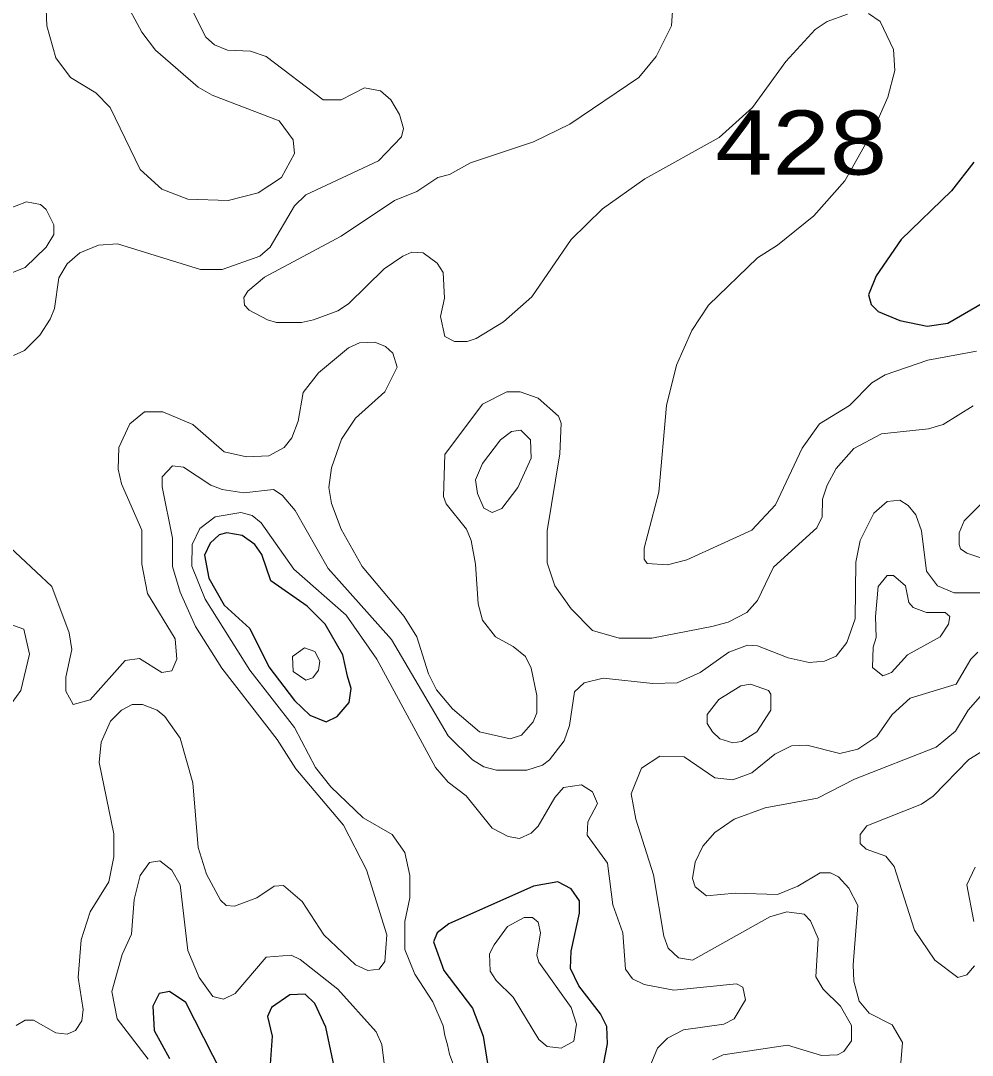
# Model space of a CAD drawing. Extents: x 577 to 602.9, y 7483.8 to 7511.6.
# Drawn here: x 592.359 to 593.545, y 7504.685 to 7505.975 of the extents above; entities that cross this region are included whole.
import ezdxf
from ezdxf.enums import TextEntityAlignment as Align

# ---------------------------------------------------------------- set-up
doc = ezdxf.new("R2010")
doc.units = 0
doc.header["$LTSCALE"] = 0.032
doc.layers.add('1', color=7, linetype='Continuous', lineweight=25)
doc.layers.add('2', color=7, linetype='Continuous', lineweight=13)
doc.layers.add('61', color=7, linetype='Continuous')

msp = doc.modelspace()

# ---------------------------------------------------------------- linework, layer by layer
at = {"layer": '1'}
for points in [[(593.5471, 7505.7982), (593.5192, 7505.7624), (593.4564, 7505.702), (593.4254, 7505.6567), (593.4159, 7505.6328), (593.419, 7505.6209)], [(593.419, 7505.6209), (593.4278, 7505.6121), (593.4548, 7505.601), (593.489, 7505.5938), (593.5145, 7505.5978), (593.637, 7505.6688)], [(593.0819, 7504.6539), (593.0906, 7504.6993), (593.0898, 7504.7207), (593.0819, 7504.7366), (593.0549, 7504.7716), (593.0445, 7504.7931), (593.0453, 7504.8146), (593.0557, 7504.8623), (593.0557, 7504.8774), (593.0453, 7504.8925), (593.0286, 7504.9012), (592.9984, 7504.8957)], [(592.9984, 7504.8957), (592.8926, 7504.8488), (592.8783, 7504.8376), (592.8736, 7504.8265), (592.8863, 7504.7907), (592.9221, 7504.7438), (592.9356, 7504.7088), (592.9507, 7504.6118)], [(592.6096, 7504.6627), (592.565, 7504.7509), (592.5444, 7504.7645), (592.5316, 7504.7621), (592.5237, 7504.7462), (592.5253, 7504.716), (592.5444, 7504.681)], [(592.7543, 7504.6492), (592.7392, 7504.7199), (592.7257, 7504.7494), (592.7137, 7504.7613), (592.6946, 7504.7605), (592.6716, 7504.7446), (592.6668, 7504.7335), (592.6724, 7504.7088), (592.67, 7504.6738)]]:
    msp.add_lwpolyline(points, dxfattribs=at)
msp.add_lwpolyline([(592.7665, 7505.1575), (592.7606, 7505.1843), (592.7384, 7505.2225), (592.7161, 7505.2448), (592.6708, 7505.2766), (592.6597, 7505.3092), (592.6509, 7505.3219), (592.635, 7505.333), (592.6159, 7505.3362), (592.6064, 7505.3338), (592.5952, 7505.3235), (592.5881, 7505.3084), (592.5937, 7505.2797), (592.6127, 7505.2463), (592.6445, 7505.2169), (592.6684, 7505.1692), (592.7002, 7505.1271), (592.7193, 7505.1088), (592.74, 7505.1008), (592.7535, 7505.1072), (592.7686, 7505.1247), (592.771, 7505.1422)], close=True, dxfattribs=at)
at = {"layer": '2'}
for points in [[(592.4871, 7506.0034), (592.5102, 7505.9604), (592.5269, 7505.9381), (592.5801, 7505.892), (592.5976, 7505.8817), (592.6811, 7505.8499), (592.6986, 7505.826), (592.7002, 7505.8093), (592.6843, 7505.7791), (592.6549, 7505.76), (592.6175, 7505.7505), (592.5674, 7505.7521), (592.5348, 7505.7648), (592.5078, 7505.7894), (592.4704, 7505.8666), (592.4529, 7505.8849), (592.4211, 7505.904), (592.4028, 7505.9286), (592.3917, 7505.9684), (592.3885, 7506.0527)], [(592.5666, 7506.0002), (592.5897, 7505.9541), (592.6008, 7505.9445), (592.6167, 7505.9381), (592.6453, 7505.9366), (592.6652, 7505.9302), (592.736, 7505.8761), (592.7583, 7505.8761), (592.7877, 7505.8912), (592.8076, 7505.8873), (592.8203, 7505.8761), (592.8314, 7505.8578), (592.8362, 7505.8403), (592.8338, 7505.83), (592.8052, 7505.7998), (592.7145, 7505.7576), (592.7002, 7505.7441), (592.67, 7505.6924), (592.6573, 7505.6813), (592.6104, 7505.6646), (592.5833, 7505.6646), (592.4799, 7505.6964), (592.4561, 7505.6948), (592.433, 7505.6853), (592.4171, 7505.6718), (592.4068, 7505.6543), (592.4012, 7505.6161), (592.3957, 7505.6026), (592.3829, 7505.5827), (592.3639, 7505.5636)], [(593.3896, 7505.9827), (593.3642, 7505.9739), (593.3491, 7505.9636), (593.3125, 7505.9238), (593.2711, 7505.8666), (593.2298, 7505.8292), (593.1368, 7505.7775), (593.0843, 7505.7401), (593.0453, 7505.702), (592.996, 7505.6304), (592.961, 7505.5994), (592.9268, 7505.5787), (592.9157, 7505.5748), (592.8998, 7505.5748), (592.8879, 7505.5811), (592.8823, 7505.6058), (592.8871, 7505.6288), (592.8855, 7505.6606), (592.8783, 7505.6726), (592.8608, 7505.6853), (592.8465, 7505.6861), (592.8354, 7505.6813), (592.8123, 7505.6654), (592.7678, 7505.6217), (592.7543, 7505.6129), (592.7241, 7505.6018), (592.709, 7505.5986), (592.6779, 7505.5986), (592.6668, 7505.6018), (592.6438, 7505.6137), (592.6382, 7505.6201), (592.6374, 7505.6296), (592.6422, 7505.6376), (592.6628, 7505.6551), (592.7583, 7505.706), (592.8251, 7505.7505), (592.8529, 7505.7616), (592.8791, 7505.7791), (592.8934, 7505.7831), (592.9197, 7505.7974), (592.9984, 7505.8236), (593.0437, 7505.8459), (593.1296, 7505.904), (593.1511, 7505.9302), (593.1702, 7505.9684), (593.1718, 7505.993)], [(593.5503, 7505.5628), (593.4898, 7505.5517), (593.4365, 7505.5334), (593.4198, 7505.5231), (593.392, 7505.4952), (593.3546, 7505.4722), (593.3332, 7505.442), (593.2998, 7505.3712), (593.2704, 7505.3394), (593.1892, 7505.3028), (593.1654, 7505.2964), (593.1399, 7505.298), (593.136, 7505.3036), (593.136, 7505.3171), (593.1543, 7505.3871), (593.1638, 7505.4952), (593.1765, 7505.5453), (593.1956, 7505.5883), (593.2163, 7505.6201), (593.2774, 7505.6792), (593.3022, 7505.6947), (593.3476, 7505.7315), (593.3864, 7505.7751), (593.4214, 7505.838), (593.4397, 7505.8793), (593.4485, 7505.9127), (593.4469, 7505.9389), (593.4302, 7505.9739), (593.4159, 7505.9835)], [(592.3098, 7505.6455), (592.3646, 7505.667), (592.3909, 7505.6924), (592.4004, 7505.7083), (592.4004, 7505.7203), (592.3909, 7505.7394), (592.3837, 7505.7457), (592.3662, 7505.7489), (592.3273, 7505.7338)], [(592.3392, 7505.3243), (592.398, 7505.2694), (592.4195, 7505.2114), (592.4227, 7505.1907), (592.4155, 7505.1565), (592.4155, 7505.139), (592.4243, 7505.1223), (592.4458, 7505.1279), (592.4895, 7505.1772), (592.507, 7505.1795), (592.5348, 7505.1621), (592.5475, 7505.1644), (592.5539, 7505.1788), (592.5515, 7505.2042), (592.5173, 7505.2607), (592.5102, 7505.2972), (592.5102, 7505.3394), (592.4847, 7505.3974), (592.4807, 7505.4157), (592.4815, 7505.4428), (592.4951, 7505.4722), (592.5133, 7505.4873), (592.5364, 7505.4873), (592.5738, 7505.4714), (592.6127, 7505.4372), (592.6406, 7505.4308), (592.6684, 7505.4324), (592.6875, 7505.4428), (592.697, 7505.4547), (592.705, 7505.4754), (592.7113, 7505.5111), (592.7304, 7505.5358), (592.7678, 7505.5668), (592.7813, 7505.5732), (592.8004, 7505.574), (592.8139, 7505.5684), (592.8227, 7505.5604), (592.8282, 7505.5429), (592.8131, 7505.5119), (592.7765, 7505.4793), (592.7591, 7505.4531), (592.7463, 7505.4173), (592.7432, 7505.3927), (592.7463, 7505.3728), (592.7583, 7505.341), (592.7845, 7505.2941), (592.837, 7505.232), (592.8529, 7505.2066), (592.8672, 7505.1605), (592.8775, 7505.1406), (592.8974, 7505.1167), (592.9308, 7505.0881), (592.969, 7505.0794), (592.9833, 7505.0841), (592.9976, 7505.1008), (593.0024, 7505.112), (593.0024, 7505.1334), (592.9952, 7505.1676), (592.9881, 7505.1819), (592.973, 7505.1947), (592.9507, 7505.2066), (592.9348, 7505.2273), (592.9292, 7505.2479), (592.926, 7505.2972), (592.9205, 7505.3267), (592.9149, 7505.341), (592.8892, 7505.3724), (592.886, 7505.3816), (592.8879, 7505.434)], [(592.3639, 7505.5636), (592.3503, 7505.5573)], [(592.8879, 7505.434), (592.9348, 7505.4968), (592.965, 7505.5119), (592.9817, 7505.5119), (593.004, 7505.504), (593.0294, 7505.4817), (593.0326, 7505.473), (593.031, 7505.4348), (593.0151, 7505.3386), (593.0151, 7505.2988), (593.0246, 7505.2702), (593.0453, 7505.2416), (593.0716, 7505.2145), (593.105, 7505.205), (593.1455, 7505.205), (593.2203, 7505.2193), (593.2409, 7505.2249), (593.264, 7505.2368), (593.2775, 7505.2519), (593.2974, 7505.2933), (593.3515, 7505.3426), (593.3578, 7505.3561), (593.3586, 7505.3783), (593.3642, 7505.3958), (593.3753, 7505.4165), (593.3976, 7505.4412), (593.4318, 7505.4595), (593.4906, 7505.4658), (593.5089, 7505.4714), (593.5463, 7505.4944)], [(592.6851, 7505.3831), (592.674, 7505.3903), (592.6374, 7505.3863), (592.6104, 7505.3903), (592.596, 7505.3958), (592.5619, 7505.4181), (592.5483, 7505.4197), (592.5356, 7505.4062), (592.5356, 7505.3935), (592.5483, 7505.3298), (592.5483, 7505.2941), (592.5579, 7505.2622), (592.577, 7505.2193), (592.6096, 7505.1676), (592.6787, 7505.0786), (592.7018, 7505.042), (592.7614, 7504.972), (592.7901, 7504.9163), (592.8155, 7504.8352), (592.8131, 7504.8018), (592.806, 7504.7923), (592.7917, 7504.7907), (592.7765, 7504.7979), (592.7368, 7504.8352), (592.7098, 7504.8766), (592.6867, 7504.8965), (592.6748, 7504.8957), (592.6533, 7504.8814), (592.6255, 7504.871), (592.6151, 7504.8718), (592.608, 7504.8782), (592.5905, 7504.9108), (592.5801, 7504.9442), (592.5738, 7505.0245), (592.5579, 7505.0802), (592.5388, 7505.1072), (592.5292, 7505.1151), (592.511, 7505.1223), (592.4982, 7505.1223), (592.4847, 7505.1151), (592.4712, 7505.1016), (592.4593, 7505.0754), (592.4569, 7505.0499), (592.4752, 7504.9609), (592.4752, 7504.9322), (592.4688, 7504.9012), (592.4458, 7504.8639), (592.4346, 7504.8289), (592.4306, 7504.782), (592.437, 7504.7422), (592.4354, 7504.7279), (592.4275, 7504.716), (592.4171, 7504.7112), (592.4028, 7504.7128), (592.375, 7504.7287), (592.3646, 7504.7287), (592.3535, 7504.7223)], [(593.5837, 7505.3998), (593.5351, 7505.3513), (593.5288, 7505.3362), (593.5288, 7505.3219), (593.5304, 7505.3163), (593.5383, 7505.3108), (593.5558, 7505.3052)], [(593.586, 7505.2615), (593.5224, 7505.2615), (593.5017, 7505.2702), (593.4882, 7505.2885), (593.4819, 7505.3386), (593.4747, 7505.3585), (593.4652, 7505.3704), (593.4548, 7505.3768), (593.4389, 7505.3752), (593.4222, 7505.3608), (593.4055, 7505.3267), (593.4, 7505.2996), (593.3992, 7505.2289), (593.3888, 7505.1994), (593.3753, 7505.1827), (593.361, 7505.1764), (593.3419, 7505.1748), (593.3157, 7505.1803), (593.2775, 7505.1955), (593.2648, 7505.1962), (593.2417, 7505.1875), (593.2059, 7505.1621), (593.1773, 7505.1493), (593.1471, 7505.1485), (593.0851, 7505.1549), (593.0612, 7505.1493), (593.0493, 7505.1382), (593.0429, 7505.0961), (593.0366, 7505.077), (593.0183, 7505.0531), (593.0095, 7505.0468), (592.9897, 7505.0404), (592.9523, 7505.0404), (592.9364, 7505.0444), (592.9221, 7505.0531), (592.8918, 7505.0833), (592.8211, 7505.2034), (592.7424, 7505.2917), (592.701, 7505.364), (592.6851, 7505.3831)], [(592.9014, 7504.6651), (592.8934, 7504.6865), (592.891, 7504.6979), (592.8879, 7504.7095), (592.8855, 7504.7215), (592.8728, 7504.7517), (592.8505, 7504.7859), (592.8378, 7504.8169), (592.8378, 7504.8519), (592.8441, 7504.8814), (592.8441, 7504.9092), (592.8378, 7504.9378), (592.8219, 7504.9601), (592.7861, 7504.9808), (592.7455, 7505.0197), (592.7265, 7505.0436), (592.7002, 7505.0937), (592.6445, 7505.1652), (592.5889, 7505.2535), (592.5722, 7505.2948), (592.573, 7505.3219), (592.5825, 7505.3418), (592.6016, 7505.3561), (592.6334, 7505.3616), (592.6477, 7505.3577), (592.6589, 7505.3489), (592.6994, 7505.2909), (592.7646, 7505.2336), (592.8028, 7505.1788), (592.8759, 7505.0436), (592.8918, 7505.0253), (592.9141, 7505.0086), (592.9467, 7504.968), (592.9666, 7504.9577), (592.9809, 7504.9553), (592.9952, 7504.9617), (593.004, 7504.9704), (593.0246, 7505.0062), (593.0358, 7505.0189), (593.058, 7505.0221), (593.0716, 7505.0134), (593.0779, 7504.999), (593.066, 7504.976), (593.0652, 7504.9593), (593.0906, 7504.9243), (593.097, 7504.8726), (593.1097, 7504.8376), (593.1129, 7504.7923), (593.1217, 7504.7804), (593.136, 7504.7732), (593.1733, 7504.7661), (593.2513, 7504.774), (593.2592, 7504.77), (593.2624, 7504.7541), (593.2481, 7504.7303), (593.2354, 7504.7239), (593.1853, 7504.7168), (593.1654, 7504.7064), (593.1527, 7504.6937), (593.1415, 7504.6667)], [(592.3209, 7505.0873), (592.3591, 7505.1398), (592.3702, 7505.1851), (592.3631, 7505.2161), (592.336, 7505.2257)], [(593.2211, 7504.6794), (593.2346, 7504.6857), (593.3149, 7504.6977), (593.357, 7504.6849), (593.3769, 7504.6857), (593.3849, 7504.6897), (593.3944, 7504.7032), (593.3944, 7504.7223), (593.3809, 7504.7462), (593.3594, 7504.7676), (593.3499, 7504.7828), (593.3531, 7504.8305), (593.3435, 7504.8527), (593.3356, 7504.8607), (593.3141, 7504.8639), (593.2926, 7504.8575), (593.1964, 7504.8034), (593.1789, 7504.8066), (593.1662, 7504.8185), (593.1606, 7504.8336), (593.1479, 7504.91), (593.1256, 7504.9792), (593.1201, 7505.011), (593.1328, 7505.0428), (593.1558, 7505.0579), (593.1861, 7505.0571), (593.2242, 7505.0309), (593.2465, 7505.0285), (593.2704, 7505.0372), (593.299, 7505.0603), (593.3197, 7505.0706), (593.3387, 7505.0714), (593.3801, 7505.0611), (593.4024, 7505.0666), (593.4262, 7505.0825), (593.4453, 7505.1096), (593.4676, 7505.1302), (593.5248, 7505.1477), (593.5431, 7505.1788), (593.5518, 7505.1875)], [(593.5582, 7505.1358), (593.5399, 7505.1151), (593.524, 7505.0889), (593.5002, 7505.069), (593.3984, 7505.0293), (593.3523, 7505.0054), (593.2871, 7504.9935), (593.2481, 7504.9792), (593.2242, 7504.9625), (593.2091, 7504.9458), (593.1996, 7504.9259), (593.1964, 7504.9052), (593.1996, 7504.8949), (593.2139, 7504.8837), (593.2497, 7504.8869), (593.3022, 7504.8853), (593.3276, 7504.8957), (593.3554, 7504.9124), (593.3682, 7504.9124), (593.3785, 7504.9076), (593.3912, 7504.8933), (593.4024, 7504.8718), (593.3968, 7504.7979), (593.3976, 7504.7772), (593.4039, 7504.7525), (593.4167, 7504.7374), (593.4453, 7504.7231), (593.458, 7504.7009), (593.4556, 7504.6706)], [(593.5479, 7504.7963), (593.5383, 7504.7851), (593.5272, 7504.782), (593.4986, 7504.8034), (593.4731, 7504.8408), (593.4477, 7504.9203), (593.4373, 7504.933), (593.4127, 7504.9418), (593.4055, 7504.9489), (593.4055, 7504.9601), (593.4135, 7504.9712), (593.4819, 7504.9982), (593.4962, 7505.0078), (593.5407, 7505.0539), (593.6011, 7505.0905)], [(592.5181, 7504.6802), (592.4792, 7504.7303), (592.4728, 7504.7645), (592.4855, 7504.8106), (592.4974, 7504.836), (592.5006, 7504.879), (592.5078, 7504.9092), (592.5197, 7504.9251), (592.5324, 7504.9275), (592.5475, 7504.9156), (592.5579, 7504.8973), (592.5674, 7504.8154), (592.5817, 7504.782), (592.5984, 7504.7581), (592.6119, 7504.7549), (592.6263, 7504.7621), (592.6652, 7504.8074), (592.6962, 7504.8098), (592.7074, 7504.8042), (592.7543, 7504.7676), (592.802, 7504.7144), (592.8091, 7504.6985), (592.8123, 7504.6746)], [(593.5487, 7504.9195), (593.5383, 7504.8973), (593.5471, 7504.8519)]]:
    msp.add_lwpolyline(points, dxfattribs=at)
for points in [[(592.9785, 7505.3927), (592.9586, 7505.3664), (592.9467, 7505.3616), (592.9364, 7505.3672), (592.9284, 7505.3855), (592.926, 7505.4022), (592.9348, 7505.4229), (592.9571, 7505.4523), (592.9706, 7505.4626), (592.9825, 7505.4642), (592.9944, 7505.4523), (592.9952, 7505.4292)], [(593.4246, 7505.232), (593.4254, 7505.2058), (593.4214, 7505.1939), (593.4206, 7505.1684), (593.4334, 7505.1581), (593.4445, 7505.1621), (593.4644, 7505.1843), (593.5049, 7505.2066), (593.5153, 7505.2225), (593.5169, 7505.232), (593.5113, 7505.2368), (593.4882, 7505.2368), (593.4715, 7505.2432), (593.466, 7505.2495), (593.462, 7505.2702), (593.4469, 7505.2829), (593.4389, 7505.2829), (593.4278, 7505.2694)], [(592.7257, 7505.1883), (592.7129, 7505.1931), (592.6978, 7505.1819), (592.6986, 7505.1636), (592.7145, 7505.1525), (592.7233, 7505.1557), (592.7304, 7505.1652), (592.732, 7505.1764)], [(593.2568, 7505.1454), (593.2688, 7505.1477), (593.291, 7505.1398), (593.2942, 7505.135), (593.2942, 7505.1151), (593.2767, 7505.0881), (593.2576, 7505.0762), (593.2465, 7505.0746), (593.2306, 7505.0794), (593.2211, 7505.0881), (593.2147, 7505.0984), (593.2147, 7505.1096), (593.229, 7505.1287)], [(593.0048, 7504.7048), (593.0151, 7504.6961), (593.0326, 7504.6937), (593.0485, 7504.7024), (593.0517, 7504.7239), (593.0453, 7504.7446), (593.0048, 7504.801), (593.0024, 7504.8098), (593.0071, 7504.8376), (593.004, 7504.8511), (592.9968, 7504.8567), (592.9865, 7504.8567), (592.9658, 7504.8456), (592.9491, 7504.8225), (592.9435, 7504.8114), (592.9443, 7504.7899), (592.9515, 7504.778), (592.973, 7504.7573)]]:
    msp.add_lwpolyline(points, close=True, dxfattribs=at)

# ---------------------------------------------------------------- texts
at = {"layer": '61', "width": 1.2}
msp.add_text('428', height=0.08, dxfattribs=at).set_placement((593.3318, 7505.7828), align=Align.CENTER)

doc.saveas('drawing.dxf')
